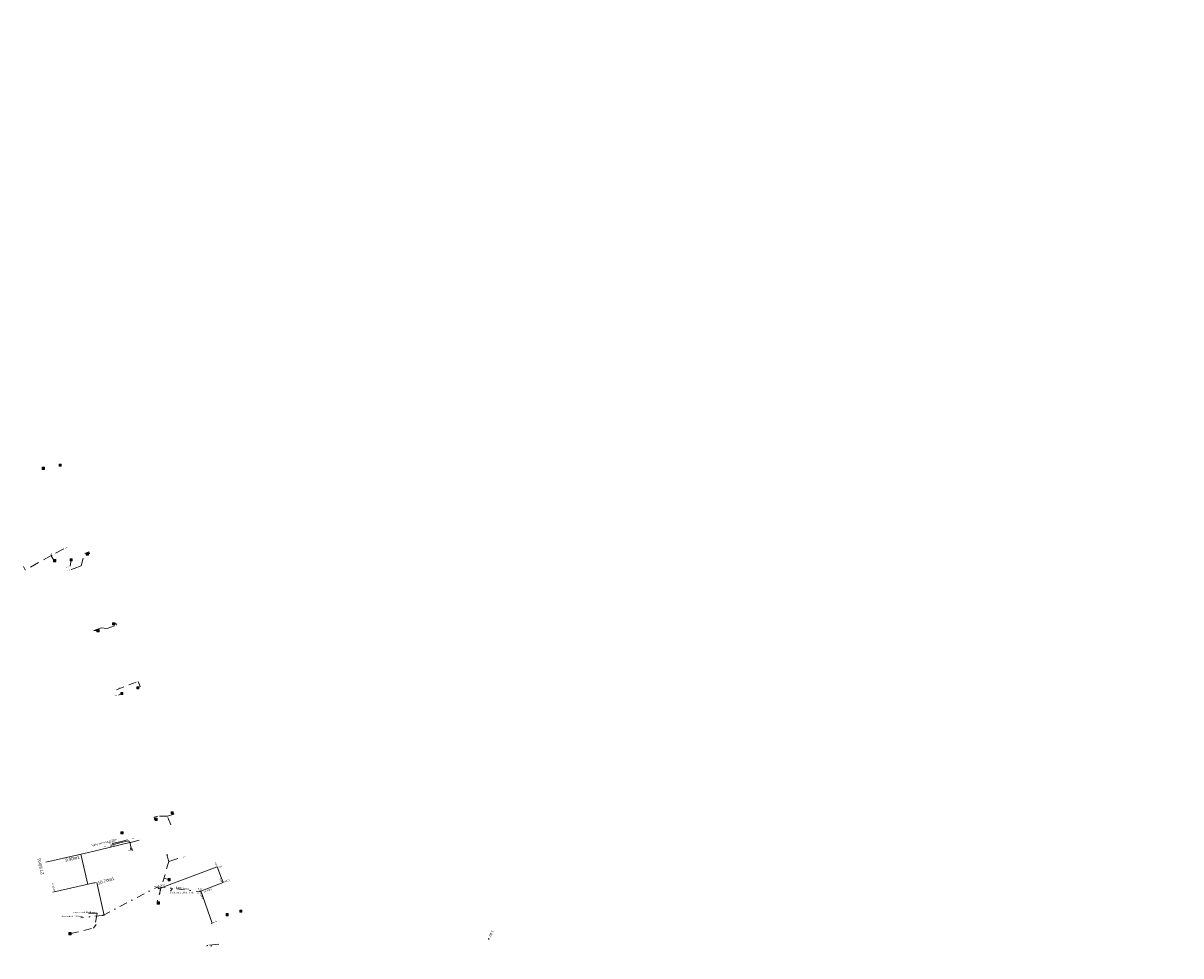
# Model space of a CAD drawing. Header units: inches. Extents: x 0 to 191500, y 0 to 342750.
# Tile 341 of 547: x 185631 to 186002, y 335218 to 335516. Entities that reach past the tile are written whole.
import ezdxf

# ---------------------------------------------------------------- set-up
doc = ezdxf.new("R2010")
doc.units = ezdxf.units.IN
doc.header["$MEASUREMENT"] = 0
for name, pattern in [('RI-GWA_HUISAANSLUITING', [23, 4, -1.8, 2.6, -1.8, 4.6, -1.8, 4.6, -1.8]), ('RI-HWA_HUISAANSLUITING', [4.8, 3, -1.8]), ('RI-HWA_KOLKAANSLUITING', [4.3, 2.5, -1.8]), ('RI-VWA_HUISAANSLUITING', [6.1, 2.5, -1.8, 0, -1.8])]:
    doc.linetypes.add(name, pattern=pattern)
doc.layers.get('0').update_dxf_attribs({"lineweight": 20})
for name, color, linetype, lineweight in [('ECW', 150, 'Continuous', 20), ('N-WE-RI-GWA-MAATVOERING-T25', 30, 'RI-GWA_HUISAANSLUITING', 20), ('N-WE-RI-HWA-MAATVOERING-T25', 151, 'Continuous', 20), ('N-WE-RI-HWA_HUISAANSLUITING', 150, 'RI-HWA_HUISAANSLUITING', 20), ('N-WE-RI-HWA_HUISAANSLUITING_PVC_160-G', 150, 'RI-HWA_HUISAANSLUITING', 20), ('N-WE-RI-HWA_KOLK-S', 150, 'Continuous', 20), ('N-WE-RI-HWA_KOLKAANSLUITING', 150, 'RI-HWA_KOLKAANSLUITING', 20), ('N-WE-RI-INLAAT', 7, 'Continuous', 20), ('N-WE-RI-VWA-MAATVOERING-T25', 30, 'Continuous', 20), ('N-WE-RI-VWA_HUISAANSLUITING_PVC_160-G', 20, 'RI-VWA_HUISAANSLUITING', 20), ('N-WE-RI-VWA_RIOOLPUT_ONTSTOPPINGSPUT-G', 30, 'Continuous', 20), ('Tekst algemeen', 7, 'Continuous', 20)]:
    doc.layers.add(name, color=color, linetype=linetype, lineweight=lineweight)
doc.styles.add('ISO', font='isocpeur.ttf', dxfattribs={"height": 2.5})
picture_1 = doc.add_image_def('image1.ecw', size_in_pixel=(220000, 285000))

# ---------------------------------------------------------------- blocks, each defined once
blk = doc.blocks.new('A$C2C270354')
h = blk.add_hatch(color=256)
h.dxf.hatch_style = 1
edge = h.paths.add_edge_path()
edge.add_arc((0, 0), 0.1, 0, 360)
blk.add_circle((0, 0), 0.1)

msp = doc.modelspace()

# ---------------------------------------------------------------- hatches: boundary and pattern name
at = {"layer": 'N-WE-RI-VWA-MAATVOERING-T25'}
for points in [[(185665.48505, 335254.47812), (185665.10619, 335254.52883), (185665.16774, 335254.265)], [(185693.39801, 335246.772), (185693.01576, 335246.772), (185693.11177, 335246.51867)], [(185693.39801, 335246.772), (185693.39801, 335246.38976), (185693.65134, 335246.48576)], [(185652.01774, 335241.12179), (185652.0653, 335241.50107), (185651.80199, 335241.43733)], [(185654.47453, 335241.67744), (185654.09566, 335241.72815), (185654.15721, 335241.46431)], [(185674.60243, 335239.64904), (185674.60243, 335240.03128), (185674.3491, 335239.93528)], [(185695.31163, 335241.72244), (185694.92939, 335241.72244), (185695.02539, 335241.46911)], [(185657.31164, 335231.21262), (185657.3592, 335231.59189), (185657.09589, 335231.52815)], [(185691.838, 335228.75178), (185691.83426, 335229.13401), (185691.58188, 335229.03553)]]:
    msp.add_hatch(color=256, dxfattribs=at).paths.add_polyline_path(points)
h = msp.add_hatch(color=256, dxfattribs=at)
edge = h.paths.add_edge_path()
edge.add_arc((185674.33665, 335240.35036), 0.09393, 0, 360)

# ---------------------------------------------------------------- linework, layer by layer
at = {"layer": 'N-WE-RI-HWA_HUISAANSLUITING'}
for p, q in [((185640.52221, 335346.33943), (185632.03346, 335341.6457)), ((185644.32902, 335348.44435), (185640.52221, 335346.33943)), ((185632.03346, 335341.6457), (185631.47914, 335342.71)), ((185677.32866, 335250.52688), (185677.588, 335250.594)), ((185677.92658, 335248.44564), (185677.32866, 335250.52688)), ((185677.92658, 335248.44564), (185682.01824, 335249.77951)), ((185690.303, 335221.4975), (185690.30367, 335221.57688)), ((185693.978, 335222.012), (185690.30367, 335221.57688)), ((185690.30367, 335221.57688), (185690.30435, 335221.65625)), ((185691.61696, 335221.7324), (185691.44797, 335221.49185)), ((185691.51, 335221.271), (185691.44797, 335221.49185))]:
    msp.add_line(p, q, dxfattribs=at)
at = {"layer": 'N-WE-RI-HWA_HUISAANSLUITING_PVC_160-G'}
for p, q in [((185662.31598, 335254.35622), (185657.52391, 335253.22469)), ((185665.18826, 335255.02169), (185662.31598, 335254.35622)), ((185665.28116, 335254.74312), (185665.18826, 335255.02169)), ((185665.73794, 335254.51098), (185665.28116, 335254.74312)), ((185665.60345, 335254.15962), (185665.73794, 335254.51098)), ((185665.94902, 335252.5942), (185665.60345, 335254.15962)), ((185665.73794, 335254.51098), (185668.42441, 335255.23836)), ((185654.51555, 335229.06713), (185654.89872, 335231.2906)), ((185654.89872, 335231.2906), (185655.00406, 335231.92236))]:
    msp.add_line(p, q, dxfattribs=at)
at = {"layer": 'N-WE-RI-HWA_KOLK-S'}
for p, q in [((185637.48552, 335374.46497), (185637.48403, 335373.76852)), ((185637.48403, 335373.76852), (185638.18197, 335374.46348)), ((185637.48403, 335373.76852), (185638.18048, 335373.76703)), ((185637.48552, 335374.46497), (185638.18048, 335373.76703)), ((185638.18197, 335374.46348), (185637.48552, 335374.46497)), ((185638.18048, 335373.76703), (185638.18197, 335374.46348)), ((185642.86252, 335375.48197), (185642.86103, 335374.78552)), ((185642.86103, 335374.78552), (185643.55897, 335375.48048)), ((185642.86103, 335374.78552), (185643.55748, 335374.78403)), ((185642.86252, 335375.48197), (185643.55748, 335374.78403)), ((185643.55897, 335375.48048), (185642.86252, 335375.48197)), ((185643.55748, 335374.78403), (185643.55897, 335375.48048)), ((185651.55552, 335347.05197), (185651.55403, 335346.35552)), ((185651.55403, 335346.35552), (185652.25197, 335347.05048)), ((185651.55403, 335346.35552), (185652.25048, 335346.35403)), ((185651.55552, 335347.05197), (185652.25048, 335346.35403)), ((185652.25197, 335347.05048), (185651.55552, 335347.05197)), ((185652.25048, 335346.35403), (185652.25197, 335347.05048)), ((185641.1235, 335344.94825), (185641.122, 335344.2518)), ((185641.122, 335344.2518), (185641.81995, 335344.94676)), ((185641.122, 335344.2518), (185641.81846, 335344.25031)), ((185641.1235, 335344.94825), (185641.81846, 335344.25031)), ((185641.81995, 335344.94676), (185641.1235, 335344.94825)), ((185641.81846, 335344.25031), (185641.81995, 335344.94676)), ((185646.38652, 335345.22197), (185646.38503, 335344.52552)), ((185646.38503, 335344.52552), (185647.08297, 335345.22048)), ((185646.38503, 335344.52552), (185647.08148, 335344.52403)), ((185646.38652, 335345.22197), (185647.08148, 335344.52403)), ((185647.08297, 335345.22048), (185646.38652, 335345.22197)), ((185647.08148, 335344.52403), (185647.08297, 335345.22048)), ((185659.98952, 335324.76797), (185659.98803, 335324.07152)), ((185659.98803, 335324.07152), (185660.68597, 335324.76648)), ((185659.98803, 335324.07152), (185660.68448, 335324.07003)), ((185659.98952, 335324.76797), (185660.68448, 335324.07003)), ((185660.68597, 335324.76648), (185659.98952, 335324.76797)), ((185660.68448, 335324.07003), (185660.68597, 335324.76648)), ((185654.96852, 335322.60397), (185654.96703, 335321.90752)), ((185654.96703, 335321.90752), (185655.66497, 335322.60248)), ((185654.96703, 335321.90752), (185655.66348, 335321.90603)), ((185654.96852, 335322.60397), (185655.66348, 335321.90603)), ((185655.66497, 335322.60248), (185654.96852, 335322.60397)), ((185655.66348, 335321.90603), (185655.66497, 335322.60248)), ((185662.57852, 335302.48997), (185662.57703, 335301.79352)), ((185662.57703, 335301.79352), (185663.27497, 335302.48848)), ((185662.57703, 335301.79352), (185663.27348, 335301.79203)), ((185662.57852, 335302.48997), (185663.27348, 335301.79203)), ((185663.27497, 335302.48848), (185662.57852, 335302.48997)), ((185663.27348, 335301.79203), (185663.27497, 335302.48848)), ((185667.70052, 335304.32297), (185667.69903, 335303.62652)), ((185667.69903, 335303.62652), (185668.39697, 335304.32148)), ((185667.69903, 335303.62652), (185668.39548, 335303.62503)), ((185667.70052, 335304.32297), (185668.39548, 335303.62503)), ((185668.39697, 335304.32148), (185667.70052, 335304.32297)), ((185668.39548, 335303.62503), (185668.39697, 335304.32148)), ((185673.54137, 335262.26056), (185673.53987, 335261.56411)), ((185673.53987, 335261.56411), (185674.23782, 335262.25906)), ((185673.53987, 335261.56411), (185674.23632, 335261.56261)), ((185673.54137, 335262.26056), (185674.23632, 335261.56261)), ((185674.23782, 335262.25906), (185673.54137, 335262.26056)), ((185674.23632, 335261.56261), (185674.23782, 335262.25906)), ((185678.64838, 335264.32722), (185678.64689, 335263.63077)), ((185678.64689, 335263.63077), (185679.34484, 335264.32573)), ((185678.64689, 335263.63077), (185679.34334, 335263.62927)), ((185678.64838, 335264.32722), (185679.34334, 335263.62927)), ((185679.34484, 335264.32573), (185678.64838, 335264.32722)), ((185679.34334, 335263.62927), (185679.34484, 335264.32573)), ((185662.65119, 335257.92795), (185662.6497, 335257.23149)), ((185662.6497, 335257.23149), (185663.34765, 335257.92645)), ((185662.6497, 335257.23149), (185663.34615, 335257.23)), ((185662.65119, 335257.92795), (185663.34615, 335257.23)), ((185663.34765, 335257.92645), (185662.65119, 335257.92795)), ((185663.34615, 335257.23), (185663.34765, 335257.92645)), ((185677.72053, 335242.99965), (185677.71903, 335242.3032)), ((185677.71903, 335242.3032), (185678.41698, 335242.99816)), ((185677.72053, 335242.99965), (185678.41548, 335242.3017)), ((185678.41698, 335242.99816), (185677.72053, 335242.99965)), ((185678.41548, 335242.3017), (185678.41698, 335242.99816)), ((185677.71903, 335242.3032), (185678.41548, 335242.3017)), ((185674.24921, 335235.49807), (185674.24771, 335234.80162)), ((185674.24771, 335234.80162), (185674.94566, 335235.49658)), ((185674.24921, 335235.49807), (185674.94416, 335234.80013)), ((185674.94566, 335235.49658), (185674.24921, 335235.49807)), ((185674.94416, 335234.80013), (185674.94566, 335235.49658)), ((185674.24771, 335234.80162), (185674.94416, 335234.80013)), ((185696.26152, 335231.76597), (185696.26003, 335231.06952)), ((185696.26003, 335231.06952), (185696.95797, 335231.76448)), ((185696.26152, 335231.76597), (185696.95648, 335231.06803)), ((185696.95797, 335231.76448), (185696.26152, 335231.76597)), ((185696.95648, 335231.06803), (185696.95797, 335231.76448)), ((185700.62652, 335232.90797), (185700.62503, 335232.21152)), ((185700.62503, 335232.21152), (185701.32297, 335232.90648)), ((185700.62503, 335232.21152), (185701.32148, 335232.21003)), ((185700.62652, 335232.90797), (185701.32148, 335232.21003)), ((185701.32297, 335232.90648), (185700.62652, 335232.90797)), ((185701.32148, 335232.21003), (185701.32297, 335232.90648)), ((185696.26003, 335231.06952), (185696.95648, 335231.06803)), ((185645.99167, 335225.69332), (185645.99017, 335224.99687)), ((185645.99017, 335224.99687), (185646.68812, 335225.69182)), ((185645.99017, 335224.99687), (185646.68662, 335224.99537)), ((185645.99167, 335225.69332), (185646.68662, 335224.99537)), ((185646.68812, 335225.69182), (185645.99167, 335225.69332)), ((185646.68662, 335224.99537), (185646.68812, 335225.69182))]:
    msp.add_line(p, q, dxfattribs=at)
at = {"layer": 'N-WE-RI-HWA_KOLKAANSLUITING'}
for p, q in [((185640.52221, 335346.33943), (185640.41602, 335345.95378)), ((185649.88925, 335342.97236), (185651.06282, 335346.9427)), ((185651.06282, 335346.9427), (185652.33127, 335347.4566)), ((185652.58951, 335346.883), (185651.903, 335346.703)), ((185652.33127, 335347.4566), (185652.58951, 335346.883)), ((185640.41602, 335345.95378), (185641.40062, 335344.45933)), ((185646.39351, 335342.82516), (185646.70402, 335344.87972)), ((185647.70117, 335342.16566), (185649.88925, 335342.97236)), ((185646.76251, 335341.8208), (185647.70117, 335342.16566)), ((185658.1901, 335322.88546), (185661.21514, 335323.99686)), ((185660.99128, 335324.65938), (185660.337, 335324.419)), ((185661.21514, 335323.99686), (185660.99128, 335324.65938)), ((185653.93564, 335322.29681), (185656.33626, 335323.1788)), ((185653.93564, 335322.29681), (185654.72126, 335322.3336)), ((185654.72126, 335322.3336), (185655.316, 335322.255)), ((185656.33626, 335323.1788), (185658.1901, 335322.88546)), ((185661.20402, 335303.34327), (185668.0926, 335306.01762)), ((185668.0926, 335306.01762), (185668.74404, 335304.33964)), ((185661.85547, 335301.66529), (185662.96164, 335302.09474)), ((185668.048, 335303.974), (185668.74404, 335304.33964)), ((185674.39807, 335262.97874), (185673.25443, 335262.65957)), ((185673.25443, 335262.65957), (185673.40904, 335261.8297)), ((185673.40904, 335261.8297), (185673.765, 335261.893)), ((185677.50692, 335262.90427), (185674.39807, 335262.97874)), ((185677.50692, 335262.90427), (185679.52341, 335263.60129)), ((185678.629, 335260.176), (185677.50692, 335262.90427)), ((185679.35512, 335264.10367), (185679.11018, 335264.02202)), ((185679.52341, 335263.60129), (185679.35512, 335264.10367)), ((185677.92658, 335248.44564), (185674.1718, 335235.38201)), ((185677.963, 335242.687), (185676.4005, 335243.1361)), ((185674.522, 335235.257), (185674.1718, 335235.38201)), ((185653.83583, 335227.11415), (185654.67328, 335228.28251)), ((185646.5847, 335225.38917), (185653.82778, 335227.12058))]:
    msp.add_line(p, q, dxfattribs=at)
at = {"layer": 'N-WE-RI-VWA-MAATVOERING-T25'}
for p, q in [((185652.29064, 335251.33355), (185665.4805, 335254.47628)), ((185638.63552, 335248.24523), (185652.29064, 335251.33355)), ((185652.01774, 335241.12179), (185649.83385, 335250.77791)), ((185674.60243, 335239.64904), (185693.398, 335246.772)), ((185695.31163, 335241.72244), (185693.398, 335246.772)), ((185640.81941, 335238.58911), (185654.47453, 335241.67744)), ((185654.15721, 335241.46431), (185654.09566, 335241.72815)), ((185654.96203, 335241.67744), (185657.31164, 335231.21262)), ((185674.60243, 335239.64904), (185674.33665, 335240.35036)), ((185674.60243, 335239.64904), (185674.60243, 335240.03128)), ((185687.83081, 335238.88743), (185695.31163, 335241.72244)), ((185691.838, 335228.75178), (185688.22355, 335239.03627)), ((185691.838, 335228.75178), (185691.44401, 335228.61322))]:
    msp.add_line(p, q, dxfattribs=at)
at = {"layer": 'N-WE-RI-VWA_HUISAANSLUITING_PVC_160-G'}
for p, q in [((185662.25405, 335254.75086), (185657.43065, 335253.6042)), ((185662.25405, 335254.75086), (185667.4278, 335256.01427)), ((185656.82414, 335231.21262), (185674.33665, 335240.35036)), ((185674.33665, 335240.35036), (185687.86197, 335238.79882)), ((185687.83081, 335238.88743), (185688.22355, 335239.03627)), ((185656.82414, 335231.21262), (185649.8164, 335230.42586))]:
    msp.add_line(p, q, dxfattribs=at)
at = {"layer": 'N-WE-RI-VWA_RIOOLPUT_ONTSTOPPINGSPUT-G'}
for p, q in [((185656.91427, 335231.25595), (185656.73402, 335231.16929)), ((185656.78082, 335231.30274), (185656.86747, 335231.12249))]:
    msp.add_line(p, q, dxfattribs=at)
msp.add_circle((185656.82414, 335231.21262), 0.1, dxfattribs=at)
at = {"layer": 'Tekst algemeen'}
for p, q in [((185665.71198, 335252.61387), (185666.14851, 335252.72317)), ((185665.71198, 335252.61387), (185665.82129, 335252.17735)), ((185665.82129, 335252.17735), (185666.25781, 335252.28665)), ((185666.14851, 335252.72317), (185666.25781, 335252.28665)), ((185678.5075, 335238.98583), (185679.08835, 335239.80528)), ((185655.00406, 335231.92236), (185652.25104, 335231.91472))]:
    msp.add_line(p, q, dxfattribs=at)

# ---------------------------------------------------------------- block references
at = {"layer": 'N-WE-RI-INLAAT', "rotation": 0.06357443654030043}
for p in [(185687.83081, 335238.88743), (185780.23774, 335223.67741)]:
    msp.add_blockref('A$C2C270354', p, dxfattribs=at)

# ---------------------------------------------------------------- texts
at = {"layer": 'N-WE-RI-GWA-MAATVOERING-T25', "style": 'ISO'}
msp.add_text('3.00', height=0.8, rotation=246.5029546, dxfattribs=at).set_placement((185781.10463, 335226.57315))
at = {"layer": 'N-WE-RI-HWA-MAATVOERING-T25', "char_height": 0.25, "width": 2.713, "attachment_point": 1, "style": 'ISO'}
for s, insert, rotation in [('{\\Fiso-3098.shx;0.40}', (185640.08276, 335346.34028), 117.58887), ('{\\Fiso-3098.shx;4.35}', (185640.4326, 335346.48374), 117.58887), ('{\\Fiso-3098.shx;35.28}', (185645.50715, 335348.74226), 202.40082), ('{\\Fiso-3098.shx;1.10}', (185642.30276, 335345.13119), 220.9761), ('{\\Fiso-3098.shx;26.47}', (185645.07815, 335342.47283), 20.8206895), ('{\\Fiso-3098.shx;9.70}', (185632.53436, 335340.59141), 117.58887), ('{\\Fiso-3098.shx;25.40}', (185645.50881, 335341.43356), 22.0258054), ('{\\Fiso-3098.shx;17.50}', (185661.42312, 335301.48484), 198.88866), ('{\\Fiso-3098.shx;15.70}', (185662.43069, 335304.0144), 198.88866), ('{\\Fiso-3098.shx;10.86}', (185683.34393, 335249.9619), 197.91423), ('{\\Fiso-3098.shx;0.60}', (185690.06892, 335220.92253), 102.83715), ('{\\Fiso-3098.shx;3.70}', (185690.45163, 335221.74898), 102.83715)]:
    msp.add_mtext(s, dxfattribs=dict(at, insert=insert, rotation=rotation))
at = {"layer": 'N-WE-RI-VWA-MAATVOERING-T25', "style": 'ISO'}
for s, rotation, p in [('0.00', 112.5095901, (185693.49481, 335246.94377)), ('0.00', 20.7556328, (185693.80297, 335246.24092)), ('0.00', 112.5095901, (185695.0128, 335241.91898)), ('5.30m1', 202.4891758, (185697.38883, 335242.83515)), ('8.00m1', 109.7503906, (185688.93488, 335236.60026)), ('0.00', 20.7556328, (185692.11372, 335228.71328))]:
    msp.add_text(s, height=0.5, rotation=rotation, dxfattribs=at).set_placement(p)
at = {"layer": 'N-WE-RI-VWA-MAATVOERING-T25', "attachment_point": 1, "style": 'ISO'}
for s, insert, char_height, width, rotation in [('{\\fArial|b0|i0|c0|p34;9.90m1}', (185644.71341, 335249.30943), 1, 7.2437751, 12.944327), ('{\\fArial|b0|i0|c0|p34;\\C256;27.60m1}', (185637.04695, 335244.15567), 1, 20.0404113, 103.2341119), ('{\\fArial|b0|i0|c0|p34;10.70m1}', (185655.10885, 335241.98306), 1, 16.7289555, 16.5416011), ('{\\fArial|b0|i0|c0|p34;14.00m1}', (185641.08156, 335238.86876), 0.5, 20.2780211, 102.7439796), ('{\\fArial|b0|i0|c0|p34;0.75m1}', (185674.41256, 335240.74366), 0.5, 16.7289555, 16.5416011), ('{\\fArial|b0|i0|c0|p34;20.10m1}', (185675.14721, 335238.13255), 0.3, 6.0455562, 109.7503906), ('{\\fArial|b0|i0|c0|p34;11.10m1}', (185689.00286, 335239.03338), 0.5, 16.7289555, 16.5416011)]:
    msp.add_mtext(s, dxfattribs=dict(at, insert=insert, char_height=char_height, width=width, rotation=rotation))
at = {"layer": 'N-WE-RI-VWA-MAATVOERING-T25', "insert": (185673.14214, 335240.62343), "char_height": 0.3, "width": 4.6135375, "attachment_point": 1, "style": 'ISO'}
msp.add_mtext('{\\fArial|b0|i0|c0|p34;B30%%D}', dxfattribs=at)
at = {"layer": 'Tekst algemeen', "char_height": 0.5, "attachment_point": 1, "style": 'ISO'}
for s, insert, width, rotation in [('{\\fArial|b0|i0|c0|p34;\\C256;ligging: zie revisie M.Otten\\Fiso-3098|c0; }', (185653.24916, 335253.82732), 8.525549, 13.4019053), ('{\\fArial|b0|i0|c0|p34;\\C256;reserve}', (185658.35344, 335254.5812), 10.4893395, 12.6200068), ('{\\fArial|b0|i0|c0|p34;\\C256;reserve}', (185658.66852, 335253.41306), 10.4893395, 12.6200068), ('{\\fArial|b0|i0|c0|p34;%%C 160mm dwa}', (185680.22232, 335240.38553), 13.5799904, 353.7604856)]:
    msp.add_mtext(s, dxfattribs=dict(at, insert=insert, width=width, rotation=rotation))
at = {"layer": 'Tekst algemeen', "attachment_point": 1, "style": 'ISO'}
for s, insert, char_height, width in [('{\\fArial|b0|i0|c0|p34;overloop} ', (185664.90459, 335252.14671), 0.3, 5.0803525), ('{\\fArial|b0|i0|c0|p34;\\C256;aansluiting 1,60m1 onder m.v.}', (185678.29581, 335238.73617), 0.5, 10.4893395), ('{\\fArial|b0|i0|c0|p34;B45%%D}', (185687.21753, 335239.87866), 0.5, 4.6135375), ('rwa school %%C160mm', (185647.49219, 335232.46676), 0.5, 39.4291527), ('dwa school %%C160mm', (185643.60449, 335231.14163), 0.5, 39.4291527)]:
    msp.add_mtext(s, dxfattribs=dict(at, insert=insert, char_height=char_height, width=width))

# ---------------------------------------------------------------- pictures from other files: only their frames are drawn
at = {"layer": 'ECW'}
image = msp.add_image(picture_1, insert=(180500, 328500), size_in_units=(11000, 14250), dxfattribs=at)
image.dxf.flags = 7

doc.saveas('drawing.dxf')
